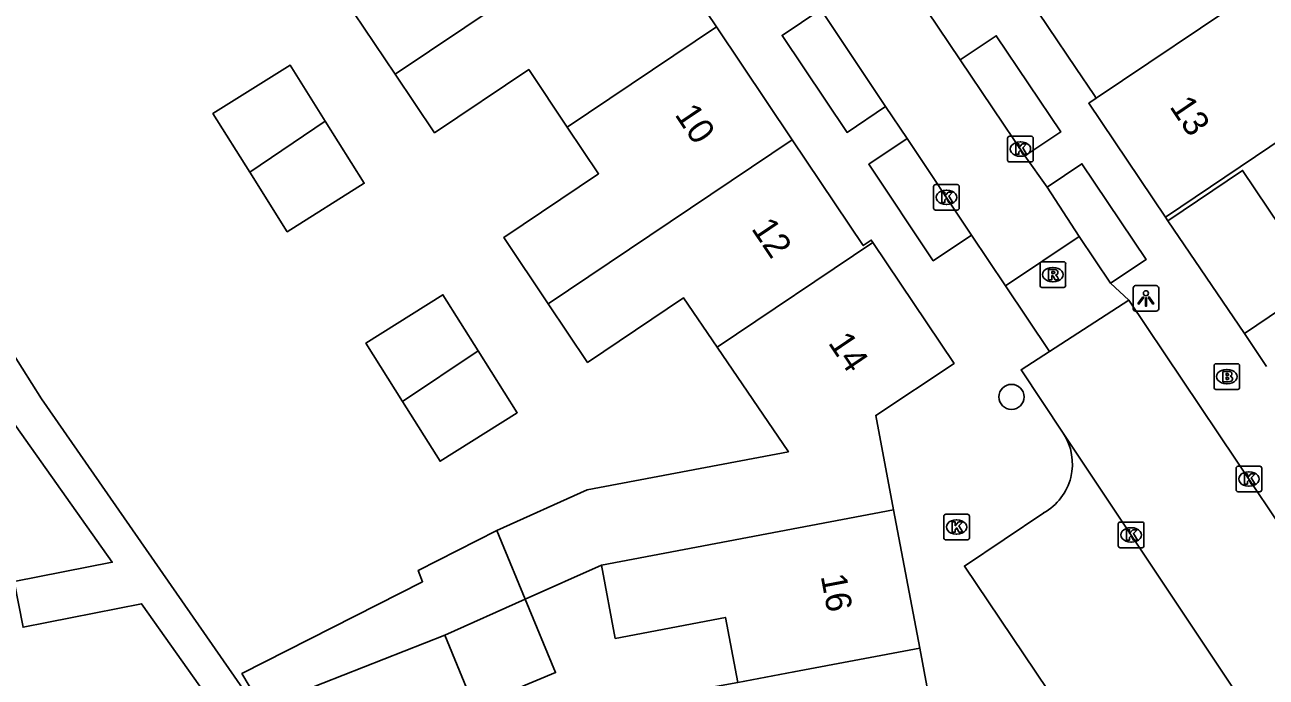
# Model space of a CAD drawing. Extents: x 158352 to 159489, y 383828 to 384597.
# Drawn here: x 158786.46 to 158834.96, y 384106.43 to 384131.91 of the extents above; entities that cross this region are included whole.
import ezdxf

# ---------------------------------------------------------------- set-up
doc = ezdxf.new("R2010")
doc.units = 0
for name, color, linetype in [('IMGEO_Boom', 7, 'Continuous'), ('IMGEO_Brandkraan', 7, 'Continuous'), ('IMGEO_Kolk', 7, 'Continuous'), ('IMGEO_Lichtpunt', 7, 'Continuous'), ('IMGEO_Pand', 7, 'Continuous'), ('IMGEO_Pand_nummerreeks', 7, 'Continuous'), ('IMGEO_Rijbaan_lokaal_open', 7, 'Continuous'), ('IMGEO_Rioolput', 7, 'Continuous'), ('IMGEO_Voetpad_open', 7, 'Continuous')]:
    doc.layers.add(name, color=color, linetype=linetype)

msp = doc.modelspace()

# ---------------------------------------------------------------- linework, layer by layer
at = {"layer": 'IMGEO_Boom'}
msp.add_circle((158825.01, 384117.376), 0.489, dxfattribs=at)
at = {"layer": 'IMGEO_Brandkraan'}
for p, q in [((158832.922, 384117.742), (158832.922, 384118.594)), ((158832.997, 384118.668), (158833.849, 384118.668)), ((158833.41, 384118.448), (158833.435, 384118.448)), ((158833.923, 384118.594), (158833.923, 384117.742)), ((158833.433, 384117.888), (158833.408, 384117.888)), ((158833.849, 384117.668), (158832.997, 384117.668))]:
    msp.add_line(p, q, dxfattribs=at)
for points in [[(158832.922, 384117.742), (158832.922, 384118.594)], [(158832.997, 384118.668), (158833.849, 384118.668)], [(158833.27, 384118.368), (158833.27, 384117.968), (158833.483, 384117.968)], [(158833.501, 384118.368), (158833.27, 384118.368)], [(158833.449, 384118.287), (158833.395, 384118.287), (158833.395, 384118.211)], [(158833.923, 384118.594), (158833.923, 384117.742)], [(158833.395, 384118.211), (158833.448, 384118.211)], [(158833.457, 384118.135), (158833.395, 384118.135), (158833.395, 384118.054)], [(158833.395, 384118.054), (158833.457, 384118.054)], [(158833.849, 384117.668), (158832.997, 384117.668)]]:
    msp.add_lwpolyline(points, dxfattribs=at)
for centre, radius, start, end in [((158832.999, 384118.592), 0.0765, 91.552, 178.448), ((158832.999, 384118.592), 0.0765, 91.552, 178.448), ((158833.45, 384118.249), 0.0379, 267.8285, 90.9355), ((158833.505, 384118.223), 0.145, 59.4692, 91.5367), ((158833.53, 384118.27), 0.0922, 285.5137, 58.1501), ((158833.847, 384118.592), 0.0765, 1.552, 88.448), ((158833.847, 384118.592), 0.0765, 1.552, 88.448), ((158833.458, 384118.094), 0.0404, 269.8759, 90.5077), ((158833.489, 384118.219), 0.251, 268.6676, 293.5347), ((158833.535, 384118.078), 0.105, 301.3115, 78.989), ((158832.999, 384117.744), 0.0765, 181.552, 268.448), ((158832.999, 384117.744), 0.0765, 181.552, 268.448), ((158833.847, 384117.744), 0.0765, 271.552, 358.448), ((158833.847, 384117.744), 0.0765, 271.552, 358.448)]:
    msp.add_arc(centre, radius, start, end, dxfattribs=at)
for centre, major_axis, ratio, start_param, end_param in [((158833.409, 384118.168), (-0.387, 0.002), 0.722429, 4.712389, 7.853982), ((158833.434, 384118.168), (-0.39, 0.002), 0.717154, 1.570796, 4.712389)]:
    msp.add_ellipse(centre, major_axis=major_axis, ratio=ratio, start_param=start_param, end_param=end_param, dxfattribs=at)
at = {"layer": 'IMGEO_Kolk'}
for p, q in [((158824.857, 384126.627), (158824.857, 384127.479)), ((158824.932, 384127.553), (158825.784, 384127.553)), ((158825.858, 384127.479), (158825.858, 384126.627)), ((158825.345, 384127.333), (158825.37, 384127.333)), ((158825.784, 384126.553), (158824.932, 384126.553)), ((158825.368, 384126.773), (158825.343, 384126.773)), ((158821.967, 384124.744), (158821.967, 384125.596)), ((158822.042, 384125.67), (158822.894, 384125.67)), ((158822.968, 384125.596), (158822.968, 384124.744)), ((158822.455, 384125.45), (158822.48, 384125.45)), ((158822.894, 384124.67), (158822.042, 384124.67)), ((158822.478, 384124.89), (158822.453, 384124.89)), ((158833.786, 384113.742), (158833.786, 384114.594)), ((158833.861, 384114.668), (158834.713, 384114.668)), ((158834.274, 384114.448), (158834.299, 384114.448)), ((158834.787, 384114.594), (158834.787, 384113.742)), ((158834.297, 384113.888), (158834.272, 384113.888)), ((158834.713, 384113.668), (158833.861, 384113.668)), ((158822.366, 384111.866), (158822.366, 384112.718)), ((158822.441, 384112.792), (158823.293, 384112.792)), ((158822.854, 384112.572), (158822.879, 384112.572)), ((158823.367, 384112.718), (158823.367, 384111.866)), ((158829.257, 384112.485), (158830.109, 384112.485)), ((158822.877, 384112.012), (158822.852, 384112.012)), ((158829.182, 384111.559), (158829.182, 384112.411)), ((158829.67, 384112.265), (158829.695, 384112.265)), ((158830.183, 384112.411), (158830.183, 384111.559)), ((158823.293, 384111.792), (158822.441, 384111.792)), ((158830.109, 384111.485), (158829.257, 384111.485)), ((158829.693, 384111.705), (158829.668, 384111.705))]:
    msp.add_line(p, q, dxfattribs=at)
for points in [[(158824.857, 384126.627), (158824.857, 384127.479)], [(158824.932, 384127.553), (158825.784, 384127.553)], [(158825.858, 384127.479), (158825.858, 384126.627)], [(158825.178, 384127.253), (158825.301, 384127.253), (158825.301, 384127.102), (158825.431, 384127.253), (158825.595, 384127.253), (158825.449, 384127.102), (158825.602, 384126.853), (158825.45, 384126.853), (158825.365, 384127.017), (158825.301, 384126.95), (158825.301, 384126.853), (158825.178, 384126.853), (158825.178, 384127.253)], [(158825.784, 384126.553), (158824.932, 384126.553)], [(158821.967, 384124.744), (158821.967, 384125.596)], [(158822.042, 384125.67), (158822.894, 384125.67)], [(158822.968, 384125.596), (158822.968, 384124.744)], [(158822.288, 384125.37), (158822.411, 384125.37), (158822.411, 384125.219), (158822.541, 384125.37), (158822.705, 384125.37), (158822.559, 384125.219), (158822.712, 384124.97), (158822.56, 384124.97), (158822.475, 384125.134), (158822.411, 384125.067), (158822.411, 384124.97), (158822.288, 384124.97), (158822.288, 384125.37)], [(158822.894, 384124.67), (158822.042, 384124.67)], [(158833.786, 384113.742), (158833.786, 384114.594)], [(158833.861, 384114.668), (158834.713, 384114.668)], [(158834.107, 384114.368), (158834.23, 384114.368), (158834.23, 384114.217), (158834.36, 384114.368), (158834.524, 384114.368), (158834.378, 384114.217), (158834.531, 384113.968), (158834.379, 384113.968), (158834.294, 384114.132), (158834.23, 384114.065), (158834.23, 384113.968), (158834.107, 384113.968), (158834.107, 384114.368)], [(158834.787, 384114.594), (158834.787, 384113.742)], [(158834.713, 384113.668), (158833.861, 384113.668)], [(158822.366, 384111.866), (158822.366, 384112.718)], [(158822.441, 384112.792), (158823.293, 384112.792)], [(158822.687, 384112.492), (158822.81, 384112.492), (158822.81, 384112.341), (158822.94, 384112.492), (158823.104, 384112.492), (158822.958, 384112.341), (158823.111, 384112.092), (158822.959, 384112.092), (158822.874, 384112.256), (158822.81, 384112.189), (158822.81, 384112.092), (158822.687, 384112.092), (158822.687, 384112.492)], [(158823.367, 384112.718), (158823.367, 384111.866)], [(158829.257, 384112.485), (158830.109, 384112.485)], [(158829.182, 384111.559), (158829.182, 384112.411)], [(158829.503, 384112.185), (158829.626, 384112.185), (158829.626, 384112.034), (158829.756, 384112.185), (158829.92, 384112.185), (158829.774, 384112.034), (158829.927, 384111.785), (158829.775, 384111.785), (158829.69, 384111.949), (158829.626, 384111.882), (158829.626, 384111.785), (158829.503, 384111.785), (158829.503, 384112.185)], [(158830.183, 384112.411), (158830.183, 384111.559)], [(158823.293, 384111.792), (158822.441, 384111.792)], [(158830.109, 384111.485), (158829.257, 384111.485)]]:
    msp.add_lwpolyline(points, dxfattribs=at)
for centre, start, end in [((158824.934, 384127.477), 91.552, 178.448), ((158824.934, 384127.477), 91.552, 178.448), ((158825.782, 384127.477), 1.552, 88.448), ((158825.782, 384127.477), 1.552, 88.448), ((158824.934, 384126.629), 181.552, 268.448), ((158824.934, 384126.629), 181.552, 268.448), ((158825.782, 384126.629), 271.552, 358.448), ((158825.782, 384126.629), 271.552, 358.448), ((158822.044, 384125.594), 91.552, 178.448), ((158822.044, 384125.594), 91.552, 178.448), ((158822.892, 384125.594), 1.552, 88.448), ((158822.892, 384125.594), 1.552, 88.448), ((158822.044, 384124.746), 181.552, 268.448), ((158822.044, 384124.746), 181.552, 268.448), ((158822.892, 384124.746), 271.552, 358.448), ((158822.892, 384124.746), 271.552, 358.448), ((158833.863, 384114.592), 91.552, 178.448), ((158833.863, 384114.592), 91.552, 178.448), ((158834.711, 384114.592), 1.552, 88.448), ((158834.711, 384114.592), 1.552, 88.448), ((158833.863, 384113.744), 181.552, 268.448), ((158833.863, 384113.744), 181.552, 268.448), ((158834.711, 384113.744), 271.552, 358.448), ((158834.711, 384113.744), 271.552, 358.448), ((158822.443, 384112.716), 91.552, 178.448), ((158822.443, 384112.716), 91.552, 178.448), ((158823.291, 384112.716), 1.552, 88.448), ((158823.291, 384112.716), 1.552, 88.448), ((158829.259, 384112.409), 91.552, 178.448), ((158829.259, 384112.409), 91.552, 178.448), ((158830.107, 384112.409), 1.552, 88.448), ((158830.107, 384112.409), 1.552, 88.448), ((158822.443, 384111.868), 181.552, 268.448), ((158822.443, 384111.868), 181.552, 268.448), ((158823.291, 384111.868), 271.552, 358.448), ((158823.291, 384111.868), 271.552, 358.448), ((158829.259, 384111.561), 181.552, 268.448), ((158829.259, 384111.561), 181.552, 268.448), ((158830.107, 384111.561), 271.552, 358.448), ((158830.107, 384111.561), 271.552, 358.448)]:
    msp.add_arc(centre, 0.0765, start, end, dxfattribs=at)
for centre, major_axis, ratio, start_param, end_param in [((158825.344, 384127.053), (-0.387, 0.002), 0.722429, 4.712389, 7.853982), ((158825.369, 384127.053), (-0.39, 0.002), 0.717154, 1.570796, 4.712389), ((158822.454, 384125.17), (-0.387, 0.002), 0.722429, 4.712389, 7.853982), ((158822.479, 384125.17), (-0.39, 0.002), 0.717154, 1.570796, 4.712389), ((158834.273, 384114.168), (-0.387, 0.002), 0.722429, 4.712389, 7.853982), ((158834.298, 384114.168), (-0.39, 0.002), 0.717154, 1.570796, 4.712389), ((158822.853, 384112.292), (-0.387, 0.002), 0.722429, 4.712389, 7.853982), ((158822.878, 384112.292), (-0.39, 0.002), 0.717154, 1.570796, 4.712389), ((158829.669, 384111.985), (-0.387, 0.002), 0.722429, 4.712389, 7.853982), ((158829.694, 384111.985), (-0.39, 0.002), 0.717154, 1.570796, 4.712389)]:
    msp.add_ellipse(centre, major_axis=major_axis, ratio=ratio, start_param=start_param, end_param=end_param, dxfattribs=at)
at = {"layer": 'IMGEO_Lichtpunt'}
for p, q in [((158830.666, 384121.72), (158829.858, 384121.72)), ((158830.666, 384121.72), (158829.858, 384121.72)), ((158829.764, 384121.625), (158829.764, 384120.818)), ((158829.764, 384121.625), (158829.764, 384120.818)), ((158830.76, 384120.818), (158830.76, 384121.625)), ((158830.76, 384120.818), (158830.76, 384121.625)), ((158829.858, 384120.724), (158830.666, 384120.724)), ((158829.858, 384120.724), (158830.666, 384120.724))]:
    msp.add_line(p, q, dxfattribs=at)
for points in [[(158830.138, 384121.289), (158830.177, 384121.261), (158829.989, 384120.999), (158829.951, 384121.026), (158830.138, 384121.289)], [(158830.24, 384121.241), (158830.287, 384121.241), (158830.287, 384120.919), (158830.24, 384120.919), (158830.24, 384121.241)], [(158830.35, 384121.261), (158830.388, 384121.288), (158830.575, 384121.026), (158830.536, 384120.998), (158830.35, 384121.261)]]:
    msp.add_lwpolyline(points, dxfattribs=at)
msp.add_circle((158830.263, 384121.423), 0.0994, dxfattribs=at)
for centre, start, end in [((158829.858, 384121.625), 90, 180), ((158829.858, 384121.625), 90, 180), ((158830.666, 384121.625), 0, 90), ((158830.666, 384121.625), 0, 90), ((158829.858, 384120.818), 180, 270), ((158829.858, 384120.818), 180, 270), ((158830.666, 384120.818), 270, 0), ((158830.666, 384120.818), 270, 360)]:
    msp.add_arc(centre, 0.0946, start, end, dxfattribs=at)
at = {"layer": 'IMGEO_Pand'}
for points in [[(158800.936, 384129.979), (158799.322, 384132.38), (158803.025, 384134.869), (158802.043, 384136.33), (158801.824, 384136.656), (158801.658, 384136.903)], [(158810.432, 384136.362), (158800.936, 384129.979)], [(158810.432, 384136.362), (158813.48, 384131.827)], [(158825.322, 384133.496), (158827.539, 384130.206), (158828.228, 384129.183), (158828.322, 384129.044)], [(158834.451, 384133.175), (158828.322, 384129.044)], [(158843.57, 384132.847), (158843.29, 384132.658), (158831.03, 384124.396)], [(158813.48, 384131.827), (158807.658, 384127.914)], [(158813.48, 384131.827), (158816.442, 384127.42)], [(158795.25, 384126.157), (158793.814, 384128.441), (158796.824, 384130.333), (158798.202, 384128.142)], [(158807.658, 384127.914), (158806.149, 384130.159), (158802.474, 384127.69), (158800.936, 384129.979)], [(158828.322, 384129.044), (158828.03, 384128.847), (158831.03, 384124.396)], [(158795.25, 384126.157), (158798.202, 384128.142)], [(158798.202, 384128.142), (158799.725, 384125.721), (158796.715, 384123.828), (158795.25, 384126.157)], [(158806.91, 384121.012), (158805.172, 384123.599), (158808.882, 384126.092), (158807.658, 384127.914)], [(158806.91, 384121.012), (158816.442, 384127.42)], [(158816.442, 384127.42), (158819.219, 384123.287), (158819.532, 384123.498), (158819.596, 384123.403)], [(158837.007, 384121.807), (158834.035, 384126.218), (158831.124, 384124.256)], [(158831.03, 384124.396), (158831.124, 384124.256)], [(158813.512, 384119.313), (158819.596, 384123.403)], [(158819.596, 384123.403), (158822.767, 384118.683), (158819.705, 384116.652), (158820.403, 384112.964)], [(158801.224, 384117.19), (158799.788, 384119.474), (158802.798, 384121.366), (158804.177, 384119.174)], [(158813.512, 384119.313), (158812.197, 384121.238), (158808.45, 384118.72), (158806.91, 384121.012)], [(158804.902, 384112.154), (158808.431, 384113.746), (158816.297, 384115.235), (158813.512, 384119.313)], [(158801.224, 384117.19), (158804.177, 384119.174)], [(158804.177, 384119.174), (158805.699, 384116.754), (158802.689, 384114.861), (158801.224, 384117.19)], [(158820.403, 384112.964), (158808.988, 384110.803)], [(158820.403, 384112.964), (158821.425, 384107.565)], [(158802.871, 384108.068), (158795.724, 384105.251), (158794.947, 384106.568), (158802.006, 384110.153), (158801.825, 384110.591), (158804.902, 384112.154)], [(158806.014, 384109.469), (158805.083, 384111.716), (158804.902, 384112.154)], [(158808.988, 384110.803), (158806.014, 384109.469)], [(158814.313, 384106.219), (158813.832, 384108.759), (158809.529, 384107.945), (158808.988, 384110.803)], [(158802.871, 384108.068), (158806.014, 384109.469)], [(158806.014, 384109.469), (158807.2, 384106.606), (158804.022, 384105.289), (158802.871, 384108.068)], [(158814.313, 384106.219), (158816.513, 384106.635), (158821.425, 384107.565)]]:
    msp.add_lwpolyline(points, dxfattribs=at)
at = {"layer": 'IMGEO_Rijbaan_lokaal_open'}
for points in [[(158819.971, 384135.055), (158823.01, 384130.542)], [(158817.558, 384132.504), (158820.094, 384128.713)], [(158825.536, 384126.791), (158823.01, 384130.542)], [(158820.929, 384127.466), (158820.094, 384128.713)], [(158820.929, 384127.466), (158823.452, 384123.694)], [(158825.536, 384126.791), (158826.4, 384125.569)], [(158827.657, 384123.641), (158826.4, 384125.569)], [(158824.778, 384121.714), (158823.452, 384123.694)], [(158827.657, 384123.641), (158824.778, 384121.714)], [(158828.881, 384121.812), (158827.657, 384123.641)], [(158826.493, 384119.15), (158824.778, 384121.714)], [(158829.599, 384121.155), (158828.881, 384121.812)], [(158829.599, 384121.155), (158826.493, 384119.15)], [(158846.369, 384096.156), (158829.599, 384121.155)], [(158827.035, 384115.958), (158825.384, 384118.435), (158826.493, 384119.15)], [(158839.9, 384096.663), (158827.035, 384115.958)]]:
    msp.add_lwpolyline(points, dxfattribs=at)
at = {"layer": 'IMGEO_Rioolput'}
for p, q in [((158826.2, 384122.652), (158827.052, 384122.652)), ((158826.125, 384121.726), (158826.125, 384122.578)), ((158826.613, 384122.432), (158826.638, 384122.432)), ((158827.126, 384122.578), (158827.126, 384121.726)), ((158827.052, 384121.652), (158826.2, 384121.652)), ((158826.636, 384121.872), (158826.611, 384121.872))]:
    msp.add_line(p, q, dxfattribs=at)
for points in [[(158826.2, 384122.652), (158827.052, 384122.652)], [(158826.125, 384121.726), (158826.125, 384122.578)], [(158826.714, 384122.35), (158826.462, 384122.352), (158826.462, 384121.952)], [(158826.64, 384122.271), (158826.586, 384122.271), (158826.586, 384122.19)], [(158826.586, 384122.19), (158826.638, 384122.19)], [(158827.126, 384122.578), (158827.126, 384121.726)], [(158827.052, 384121.652), (158826.2, 384121.652)], [(158826.462, 384121.952), (158826.586, 384121.952), (158826.586, 384122.114), (158826.597, 384122.114)], [(158826.644, 384122.085), (158826.715, 384121.952), (158826.855, 384121.952), (158826.79, 384122.078)]]:
    msp.add_lwpolyline(points, dxfattribs=at)
for centre, radius, start, end in [((158826.202, 384122.576), 0.0765, 91.552, 178.448), ((158826.202, 384122.576), 0.0765, 91.552, 178.448), ((158827.05, 384122.576), 0.0765, 1.552, 88.448), ((158827.05, 384122.576), 0.0765, 1.552, 88.448), ((158826.622, 384122.379), 0.19, 274.7715, 282.9687), ((158826.646, 384122.175), 0.0964, 77.0061, 93.1865), ((158826.66, 384122.232), 0.0378, 276.6634, 79.6772), ((158826.713, 384122.24), 0.109, 350.3612, 89.416), ((158826.711, 384122.24), 0.112, 277.5842, 350.9817), ((158826.695, 384122.025), 0.108, 29.5134, 73.7905), ((158826.202, 384121.728), 0.0765, 181.552, 268.448), ((158826.202, 384121.728), 0.0765, 181.552, 268.448), ((158826.596, 384122.061), 0.0533, 26.0293, 88.6989), ((158827.05, 384121.728), 0.0765, 271.552, 358.448), ((158827.05, 384121.728), 0.0765, 271.552, 358.448)]:
    msp.add_arc(centre, radius, start, end, dxfattribs=at)
for centre, major_axis, ratio, start_param, end_param in [((158826.612, 384122.152), (-0.387, 0.002), 0.722429, 4.712389, 7.853982), ((158826.637, 384122.152), (-0.39, 0.002), 0.717154, 1.570796, 4.712389)]:
    msp.add_ellipse(centre, major_axis=major_axis, ratio=ratio, start_param=start_param, end_param=end_param, dxfattribs=at)
at = {"layer": 'IMGEO_Voetpad_open'}
for points in [[(158820.094, 384128.713), (158818.584, 384127.704), (158816.048, 384131.494), (158817.558, 384132.504)], [(158823.01, 384130.542), (158824.417, 384131.484), (158826.932, 384127.725), (158825.536, 384126.791)], [(158823.452, 384123.694), (158821.956, 384122.693), (158819.433, 384126.465), (158820.929, 384127.466)], [(158826.4, 384125.569), (158827.763, 384126.481), (158830.267, 384122.739), (158828.881, 384121.812)], [(158818.168, 384105.423), (158796.617, 384101.391), (158791.026, 384109.296), (158786.396, 384108.38), (158786.05, 384110.169), (158789.881, 384110.914), (158785.908, 384116.531), (158780.99, 384124.051), (158781.781, 384125.11), (158785.11, 384119.38), (158785.601, 384119.692), (158787.121, 384117.303), (158796.472, 384103.825), (158798.597, 384103.4), (158814.313, 384106.219)], [(158831.124, 384124.256), (158834.108, 384119.846)], [(158837.007, 384121.807), (158834.108, 384119.846)], [(158834.108, 384119.846), (158834.976, 384118.562)], [(158833.865, 384094.882), (158823.17, 384110.767), (158826.267, 384112.843)], [(158821.425, 384107.565), (158821.704, 384106.092)]]:
    msp.add_lwpolyline(points, dxfattribs=at)
msp.add_arc((158825.195, 384114.759), 2.196, 299.2135, 33.0865, dxfattribs=at)

# ---------------------------------------------------------------- texts
at = {"layer": 'IMGEO_Pand_nummerreeks'}
for s, rotation, p in [('13', 303.9762, (158831.162, 384128.709)), ('10', 303.9029, (158811.83, 384128.402)), ('12', 303.9029, (158814.824, 384123.947)), ('14', 303.9017, (158817.823, 384119.485)), ('16', 280.7189, (158817.554, 384110.377))]:
    msp.add_text(s, height=1, rotation=rotation, dxfattribs=at).set_placement(p)

doc.saveas('drawing.dxf')
